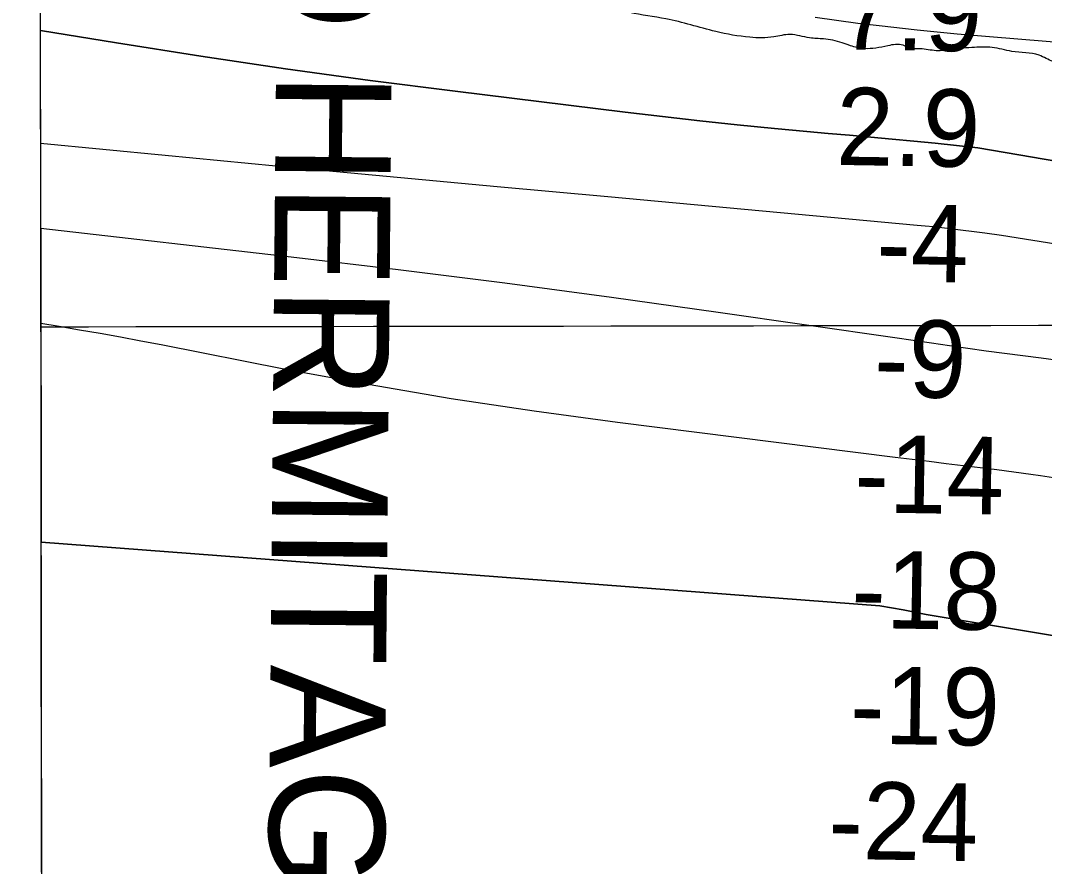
# Model space of a CAD drawing. Extents: x 3329297 to 3367176, y 649250 to 674653.
# Drawn here: x 3333403 to 3334289, y 660227 to 660958 of the extents above; entities that cross this region are included whole.
import ezdxf

# ---------------------------------------------------------------- set-up
doc = ezdxf.new("R2010")
doc.units = 0
for name, color, linetype in [('V-CHAN-NAID', 7, 'Continuous'), ('V-GRID-FRAM', 7, 'Continuous'), ('V-GRID-MAJR', 7, 'Continuous'), ('V-RIVR-EDGE', 7, 'Continuous'), ('V-RIVR-RANG', 7, 'Continuous'), ('V-TOPO-DPTH', 7, 'Continuous'), ('V-TOPO-MINR', 7, 'Continuous'), ('V-TOPO-WATR', 7, 'Continuous')]:
    doc.layers.add(name, color=color, linetype=linetype)

msp = doc.modelspace()

# ---------------------------------------------------------------- linework, layer by layer
at = {"layer": 'V-GRID-FRAM'}
msp.add_lwpolyline([(3333403.497, 672816.281), (3364945.549, 672875.921), (3364987.867, 654691.71), (3333429.946, 654632.039), (3333403.497, 672816.281)], dxfattribs=at)
at = {"layer": 'V-GRID-MAJR'}
msp.add_spline([(3333421.13, 660693.428), (3338679.904, 660701.46), (3343938.678, 660710.256), (3349197.451, 660719.817), (3354456.222, 660730.142), (3359714.992, 660741.233), (3364973.7600000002, 660753.089), (3364973.761, 660753.089)], degree=3, dxfattribs=at)
at = {"layer": 'V-RIVR-EDGE'}
msp.add_spline([(3338937.398556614, 661038.9798826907), (3338922.836359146, 661016.6337518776), (3338913.2879107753, 661010.4401016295), (3338909.5534775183, 661008.7913995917), (3338900.440008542, 661010.8863548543), (3338872.2716634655, 661017.5877519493), (3338863.9820330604, 661017.6082498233), (3338847.3945731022, 661014.3333934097), (3338836.5955059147, 661005.2414472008), (3338822.87969468, 660989.9394524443), (3338803.3590923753, 660973.8228431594), (3338792.145543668, 660964.7319218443), (3338778.457404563, 660960.6209281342), (3338766.4374404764, 660960.6506500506), (3338750.670744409, 660954.0578916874), (3338739.877826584, 660947.4528346), (3338731.1439927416, 660935.4543932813), (3338722.8154163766, 660919.7245933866), (3338710.758556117, 660904.8329805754), (3338699.5429576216, 660894.91309622), (3338689.159396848, 660886.2346066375), (3338668.4199474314, 660880.0686285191), (3338645.5978414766, 660869.762959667), (3338618.61452202, 660852.8358354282), (3338593.279904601, 660832.1742779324), (3338577.0946274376, 660823.924618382), (3338559.2524490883, 660816.0935399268), (3338550.1348805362, 660816.5305691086), (3338538.9469541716, 660817.8016857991), (3338524.0461173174, 660826.1282123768), (3338507.906960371, 660836.5302212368), (3338499.6306535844, 660841.9389788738), (3338492.6111149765, 660852.7329215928), (3338476.8915640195, 660865.2063131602), (3338462.809441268, 660869.3859747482), (3338450.374995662, 660869.416721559), (3338418.4609434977, 660869.9101198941), (3338390.2649262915, 660865.4205159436), (3338365.786944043, 660855.9479097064), (3338351.2677921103, 660851.010002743), (3338337.587852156, 660850.2148611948), (3338306.0964806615, 660854.0230867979), (3338289.5213194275, 660855.7220086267), (3338264.2461458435, 660859.1003793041), (3338251.4013182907, 660860.79007709), (3338243.526169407, 660860.8095500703), (3338233.9879699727, 660858.7607150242), (3338222.78671999, 660854.6435719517), (3338211.5752210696, 660846.381613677), (3338201.1783366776, 660832.314864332), (3338189.927891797, 660808.3026082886), (3338183.261341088, 660794.2266349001), (3338178.666173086, 660779.7310555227), (3338170.7705263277, 660771.4608980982), (3338158.317632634, 660764.0309775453), (3338133.0158118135, 660756.632828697), (3338097.3509280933, 660748.8458206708), (3338043.0333510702, 660740.6904513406), (3337961.7744752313, 660732.6017001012), (3337939.4016971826, 660736.3873780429), (3337925.7412302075, 660743.4673853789), (3337919.956937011, 660750.9424012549), (3337915.424287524, 660761.7301946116), (3337898.1175281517, 660802.8069106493), (3337891.911579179, 660807.3815807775), (3337869.5377762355, 660810.7527771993), (3337845.49989785, 660811.6411840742), (3337821.0444632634, 660811.2871712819), (3337801.5587073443, 660809.2629336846), (3337782.0637273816, 660803.5083624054), (3337764.216424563, 660793.604876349), (3337739.713844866, 660774.1847136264), (3337721.0140064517, 660754.7502023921), (3337697.738473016, 660728.6952606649), (3337679.4746388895, 660717.963836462), (3337644.2119379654, 660705.2020252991), (3337603.984682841, 660696.182846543), (3337565.4245778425, 660690.8899018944), (3337510.301610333, 660692.2696573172), (3337469.272039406, 660694.0290478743), (3337430.314876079, 660695.7833139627), (3337388.874923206, 660699.2016554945), (3337358.619822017, 660700.105435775), (3337304.319668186, 660698.996252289), (3337262.866391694, 660697.026334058), (3337234.678573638, 660695.8525822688), (3337203.591434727, 660695.5149677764), (3337186.597692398, 660695.5569884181), (3337167.5233433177, 660692.2882813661), (3337153.831104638, 660686.5193615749), (3337137.251843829, 660686.5603573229), (3337124.4029167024, 660686.5921290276), (3337108.235062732, 660685.3886553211), (3337095.376911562, 660681.690093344), (3337086.671774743, 660681.2971345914), (3337075.483848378, 660682.568251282), (3337053.112095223, 660686.7684107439), (3337038.6083166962, 660688.0477265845), (3337026.9997594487, 660686.8329790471), (3337008.7625725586, 660686.87807437), (3337000.0574357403, 660686.4851156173), (3336990.1139788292, 660688.1676391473), (3336974.372905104, 660691.9369187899), (3336966.9173622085, 660694.0277744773), (3336960.7001394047, 660694.0431478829), (3336948.27184316, 660696.5607838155), (3336935.0053598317, 660695.350135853), (3336912.630531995, 660698.3068507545), (3336901.038373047, 660703.723807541), (3336890.6753101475, 660703.3349483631), (3336866.220900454, 660703.3954170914), (3336823.121996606, 660706.403376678), (3336801.991638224, 660709.7714984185), (3336787.48580991, 660710.2218512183), (3336751.422842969, 660709.0675724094), (3336727.3849645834, 660709.9559792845), (3336706.2556310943, 660713.7385825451), (3336691.7600517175, 660718.3337505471), (3336674.7652844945, 660717.9612896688), (3336645.3247978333, 660713.0602788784), (3336625.8451912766, 660713.5229304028), (3336606.791340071, 660718.5438537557), (3336592.2875615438, 660719.823169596), (3336570.7345224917, 660719.8764640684), (3336558.7135335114, 660719.4917044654), (3336550.4300524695, 660721.9990914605), (3336541.7310650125, 660724.0930218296), (3336533.855916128, 660724.1124948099), (3336524.320791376, 660723.3071043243), (3336504.8329856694, 660720.4539036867), (3336490.319983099, 660718.0028858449), (3336479.957945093, 660718.0285081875), (3336467.5388728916, 660724.2764778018), (3336461.3257496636, 660725.9497772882), (3336442.6740812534, 660725.9958975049), (3336394.1848678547, 660728.1882176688), (3336368.0735569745, 660728.667267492), (3336351.091088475, 660733.2685848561), (3336341.561088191, 660734.5356019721), (3336328.715235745, 660735.8108182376), (3336318.763579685, 660734.1774896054), (3336309.647036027, 660735.0290003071), (3336293.9069871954, 660739.2127614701), (3336278.992826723, 660742.1510282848), (3336257.4459370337, 660744.6912118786), (3336234.235996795, 660745.163087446), (3336223.043970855, 660744.7762780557), (3336216.4143163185, 660745.6216393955), (3336202.3291188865, 660748.557856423), (3336192.385661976, 660750.2403799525), (3336179.949166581, 660749.442163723), (3336160.0489291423, 660747.4189510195), (3336130.200110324, 660745.005854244), (3336105.332244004, 660745.4818293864), (3336089.995402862, 660745.1052689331), (3336064.288324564, 660741.4384786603), (3336035.687049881, 660740.6802332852), (3335999.6271576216, 660740.7693990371), (3335970.198969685, 660740.8421664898), (3335955.2817345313, 660742.5369887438), (3335944.925845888, 660745.0495002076), (3335934.1524010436, 660746.3195920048), (3335925.4513637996, 660747.584559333), (3335914.2583129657, 660746.7832684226), (3335899.3349284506, 660745.9912015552), (3335888.1429025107, 660745.604392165), (3335877.366382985, 660745.631039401), (3335864.110148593, 660748.5652066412), (3335849.6155941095, 660753.5748561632), (3335840.091743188, 660757.3287624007), (3335830.9731497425, 660757.351310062), (3335803.1987883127, 660755.7620518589), (3335783.725331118, 660758.7115925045), (3335762.6041967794, 660765.810047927), (3335750.183074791, 660771.2290545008), (3335741.4810126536, 660772.0795403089), (3335717.0235282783, 660770.8965644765), (3335708.319416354, 660770.9180872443), (3335701.27323051, 660770.935510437), (3335686.7838004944, 660778.0175675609), (3335676.4289367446, 660780.9445605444), (3335666.485479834, 660782.6270840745), (3335656.123441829, 660782.6527064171), (3335636.230378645, 660783.5308643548), (3335599.769328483, 660789.0093147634), (3335569.527550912, 660795.3013548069), (3335552.129575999, 660799.4892155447), (3335542.1850941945, 660800.7572575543), (3335524.769696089, 660797.8989324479), (3335511.0825818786, 660794.2024202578), (3335501.9639884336, 660794.2249679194), (3335481.2470866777, 660797.177583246), (3335458.453677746, 660798.47739696), (3335422.8215906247, 660803.9537975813), (3335384.2860830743, 660808.6084094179), (3335357.7766889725, 660815.7201884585), (3335335.3987864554, 660817.4334587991), (3335314.6880340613, 660822.8729632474), (3335304.7404775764, 660822.8975606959), (3335277.3836723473, 660822.5507221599), (3335247.549202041, 660825.940366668), (3335233.878486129, 660828.8755588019), (3335221.026484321, 660827.6638859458), (3335203.625434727, 660830.6083021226), (3335183.743645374, 660836.0457567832), (3335171.31534913, 660838.5633927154), (3335154.737113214, 660839.018869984), (3335125.2966265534, 660834.1178591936), (3335103.735388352, 660830.8553015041), (3335075.1402630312, 660832.5839452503), (3335059.384840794, 660830.5504836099), (3335036.1718258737, 660829.7789146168), (3335026.228368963, 660831.4614381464), (3335016.7004184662, 660833.5574183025), (3334988.130915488, 660845.6481000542), (3334968.2460514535, 660849.8421101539), (3334947.1064690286, 660849.4798982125), (3334935.092654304, 660851.9965092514), (3334919.773236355, 660858.6661346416), (3334910.6618171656, 660861.590052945), (3334896.5776446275, 660864.9407514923), (3334875.443186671, 660866.6509471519), (3334846.8429368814, 660866.3071832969), (3334814.088647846, 660862.243334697), (3334799.57667017, 660860.2067983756), (3334786.3122366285, 660859.8251134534), (3334763.9394585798, 660863.6107913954), (3334750.6760499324, 660863.6435879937), (3334729.9529988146, 660864.109314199), (3334716.282282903, 660867.0445063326), (3334687.694331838, 660871.6745207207), (3334669.46329431, 660874.2065051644), (3334645.8491214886, 660878.8242208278), (3334635.4901581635, 660880.0932877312), (3334625.5446514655, 660880.9468482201), (3334596.949526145, 660882.6754919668), (3334567.1037820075, 660881.5058397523), (3334557.5717319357, 660881.9438938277), (3334545.9723987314, 660884.4594799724), (3334521.960142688, 660895.7099248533), (3334508.2955761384, 660901.1320061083), (3334490.067613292, 660904.907435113), (3334462.7077333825, 660903.3171520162), (3334451.5157074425, 660902.9303426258), (3334433.69505186, 660903.8033760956), (3334404.697743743, 660910.5068229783), (3334381.0886953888, 660917.1969462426), (3334364.9331401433, 660920.9672507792), (3334352.917275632, 660922.6548987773), (3334336.75454613, 660923.5238326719), (3334316.437777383, 660920.6726818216), (3334296.5477888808, 660922.7942843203), (3334284.541148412, 660928.2122660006), (3334260.9239009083, 660931.5865371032), (3334243.938357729, 660934.9444099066), (3334228.60254148, 660934.9823309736), (3334209.532291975, 660933.3715500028), (3334195.436845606, 660932.162951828), (3334181.763055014, 660933.854699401), (3334171.4030667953, 660934.709284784), (3334166.848894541, 660936.7929662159), (3334153.5844610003, 660936.4112812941), (3334133.268717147, 660933.9746119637), (3334121.2549024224, 660936.4912230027), (3334114.214865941, 660938.9955353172), (3334098.0582858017, 660942.3513583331), (3334086.040371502, 660943.2100432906), (3334069.0538034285, 660946.1534345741), (3334054.956307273, 660944.1158733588), (3334034.2312063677, 660943.752636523), (3334004.815317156, 660948.7991822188), (3333961.735886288, 660959.6822906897), (3333930.2486143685, 660965.1484423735), (3333912.4402575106, 660970.995254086), (3333902.508074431, 660977.2370743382), (3333891.3344965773, 660984.3109323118), (3333867.3160911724, 660993.0744880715), (3333818.846350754, 661003.1419571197), (3333763.753105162, 661016.5416766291), (3333734.3484897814, 661026.147519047), (3333691.6855902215, 661037.8585656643), (3333658.539367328, 661042.914335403), (3333635.331476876, 661044.215174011), (3333621.6494871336, 661042.591069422), (3333588.8951980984, 661038.5272208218), (3333566.0946149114, 661036.9256638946), (3333542.057761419, 661038.2285522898), (3333498.9629571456, 661042.8944379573), (3333465.8218587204, 661050.0226152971), (3333420.687729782, 661060.1318435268)], degree=3, dxfattribs=at)
at = {"layer": 'V-TOPO-DPTH'}
for points in [[(3333420.7571917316, 660949.537327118), (3333420.2322007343, 661310.5858536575), (3334174.9515941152, 661219.3674402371), (3334201.3461160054, 661217.8013555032), (3334227.718008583, 661215.891724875), (3334254.07481495, 661213.7530636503), (3334365.781410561, 661203.9563851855), (3334447.9971645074, 661196.9625367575), (3334530.2355421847, 661190.2553267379), (3334612.507855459, 661183.9780743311), (3334694.8027924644, 661177.9874603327), (3334946.3126311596, 661160.339640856), (3334980.935043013, 661157.9370131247), (3335015.5598534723, 661155.5698712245), (3335050.188261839, 661153.2559580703), (3335084.819068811, 661150.977530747), (3335135.0050754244, 661147.7144354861), (3335153.9780520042, 661146.0704831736), (3335172.876844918, 661143.8865817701), (3335191.664362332, 661140.8927567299), (3335881.694836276, 661081.3381718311)], [(3334305.231955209, 660663.802301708), (3334286.2607959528, 660666.1668605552), (3334270.4152278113, 660668.188863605), (3334254.577954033, 660670.2725169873), (3334238.7531217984, 660672.4486458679), (3334222.936583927, 660674.6864250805), (3334207.1263373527, 660676.9709301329), (3334191.316184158, 660679.2560811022), (3334175.506171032, 660681.5422009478), (3334159.696251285, 660683.8289667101), (3334007.009052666, 660705.9186027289), (3333914.8017526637, 660718.8344004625), (3333822.5226648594, 660731.1952752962), (3333730.1358953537, 660742.7237657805), (3333637.677338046, 660753.6973333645), (3333421.0060772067, 660778.4233449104), (3333420.7571917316, 660949.537327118)], [(3333420.7571917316, 660949.537327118), (3333486.5227971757, 660938.8513731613), (3333559.613168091, 660927.4119864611), (3333632.784676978, 660916.5415464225), (3333706.077892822, 660906.5245263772), (3333779.4522466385, 660897.0764529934), (3333926.6042167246, 660878.9994112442), (3333958.8672667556, 660875.1759435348), (3333991.1502722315, 660871.536554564), (3334023.4632108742, 660868.1732837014), (3334055.796104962, 660864.9940915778), (3334083.4859104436, 660862.3908984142), (3334101.990870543, 660860.6736092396), (3334120.498496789, 660858.9859516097), (3334139.0101222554, 660857.3427412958), (3334157.524413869, 660855.7291625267), (3334176.0319410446, 660854.0515695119), (3334194.5277851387, 660852.2590153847), (3334213.006104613, 660850.2940195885), (3334231.4727410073, 660848.2140626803), (3334938.5908290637, 660727.3377517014)], [(3334938.5908290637, 660727.3377517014), (3334231.4727410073, 660848.2140626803), (3334213.006104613, 660850.2940195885), (3334194.5277851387, 660852.2590153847), (3334176.0319410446, 660854.0515695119), (3334157.524413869, 660855.7291625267), (3334139.0101222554, 660857.3427412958), (3334120.498496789, 660858.9859516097), (3334101.990870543, 660860.6736092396), (3334083.4859104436, 660862.3908984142), (3334055.796104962, 660864.9940915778), (3334023.4632108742, 660868.1732837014), (3333991.1502722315, 660871.536554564), (3333958.8672667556, 660875.1759435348), (3333926.6042167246, 660878.9994112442), (3333779.4522466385, 660897.0764529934), (3333706.077892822, 660906.5245263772), (3333632.784676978, 660916.5415464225), (3333559.613168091, 660927.4119864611), (3333486.5227971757, 660938.8513731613), (3333420.7571917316, 660949.537327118)], [(3334305.231955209, 660663.802301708), (3334286.2607959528, 660666.1668605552), (3334270.4152278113, 660668.188863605), (3334254.577954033, 660670.2725169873), (3334238.7531217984, 660672.4486458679), (3334222.936583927, 660674.6864250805), (3334207.1263373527, 660676.9709301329), (3334191.316184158, 660679.2560811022), (3334175.506171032, 660681.5422009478), (3334159.696251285, 660683.8289667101), (3334007.009052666, 660705.9186027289), (3333914.8017526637, 660718.8344004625), (3333822.5226648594, 660731.1952752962), (3333730.1358953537, 660742.7237657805), (3333637.677338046, 660753.6973333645), (3333421.0060772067, 660778.4233449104), (3333421.400461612, 660507.2757981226)], [(3333421.400461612, 660507.2757981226), (3334146.8788188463, 660452.1027479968), (3334166.8599445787, 660448.6348982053), (3334186.7631152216, 660444.7919525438), (3334840.8344151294, 660335.9010853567), (3334870.6802167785, 660332.8216870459), (3334900.5556525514, 660330.0444748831), (3334930.450844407, 660327.4687201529), (3334973.988580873, 660323.9393762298), (3334982.131329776, 660323.3017483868), (3334990.2762181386, 660322.6938865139), (3334998.4243156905, 660322.1306735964), (3335006.574552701, 660321.5972266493), (3335018.541568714, 660320.8468940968), (3335022.878635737, 660320.5816899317), (3335027.216501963, 660320.3298959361), (3335307.8266306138, 660304.4769204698)], [(3333421.815487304, 660221.9369340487), (3333421.400461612, 660507.2757981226), (3334146.8788188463, 660452.1027479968), (3334166.8599445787, 660448.6348982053), (3334186.7631152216, 660444.7919525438), (3334840.8344151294, 660335.9010853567), (3334870.6802167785, 660332.8216870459), (3334900.5556525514, 660330.0444748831), (3334930.450844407, 660327.4687201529), (3334973.988580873, 660323.9393762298), (3334982.131329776, 660323.3017483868), (3334990.2762181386, 660322.6938865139), (3334998.4243156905, 660322.1306735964), (3335006.574552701, 660321.5972266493), (3335018.541568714, 660320.8468940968), (3335022.878635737, 660320.5816899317), (3335027.216501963, 660320.3298959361), (3335307.8266306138, 660304.4769204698)]]:
    msp.add_lwpolyline(points, dxfattribs=at)
at = {"layer": 'V-TOPO-MINR'}
for points in [[(3334584.504518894, 660915.9610571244), (3334213.777308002, 660946.580138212), (3334205.0594830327, 660947.3376411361), (3334196.3464630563, 660948.1447131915), (3334187.640650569, 660949.0261389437), (3334178.939643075, 660949.9571338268), (3334146.3050453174, 660953.5899537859), (3334127.8105384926, 660955.7987722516), (3334109.3432877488, 660958.2044991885), (3334090.9169211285, 660960.9055888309)], [(3335327.2773639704, 660643.2043215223), (3335276.072527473, 660646.793501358), (3335224.8569707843, 660650.216167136), (3335173.625333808, 660653.3890618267), (3335122.3829766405, 660656.3954424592), (3335082.527256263, 660658.636279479), (3335051.2200949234, 660660.595834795), (3335019.933427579, 660662.8199389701), (3334988.6775012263, 660665.4408664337), (3334957.442068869, 660668.3263427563), (3334817.30040209, 660682.1697376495), (3334251.948581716, 660772.4479585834), (3334237.469597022, 660774.4027181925), (3334207.3850033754, 660778.0988282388), (3334200.287613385, 660778.9374247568), (3334193.1855165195, 660779.7321161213), (3334186.0763593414, 660780.4609497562), (3334178.9624952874, 660781.1458782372), (3333911.387114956, 660805.6572753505), (3333815.700439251, 660814.480898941), (3333720.0209664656, 660823.3814497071), (3333624.3522980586, 660832.3973912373), (3333528.69083257, 660841.4902599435), (3333420.8993482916, 660851.8017119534)], [(3334305.231955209, 660663.802301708), (3334286.2607959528, 660666.1668605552), (3334270.4152278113, 660668.188863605), (3334254.577954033, 660670.2725169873), (3334238.7531217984, 660672.4486458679), (3334222.936583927, 660674.6864250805), (3334207.1263373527, 660676.9709301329), (3334191.316184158, 660679.2560811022), (3334175.506171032, 660681.5422009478), (3334159.696251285, 660683.8289667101), (3334007.009052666, 660705.9186027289), (3333914.8017526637, 660718.8344004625), (3333822.5226648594, 660731.1952752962), (3333730.1358953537, 660742.7237657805), (3333637.677338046, 660753.6973333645), (3333421.0060772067, 660778.4233449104)], [(3334304.4915753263, 660561.6728409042), (3334285.699171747, 660564.4134254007), (3334277.352273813, 660565.6079559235), (3334262.7187507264, 660567.6480947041), (3334248.0759708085, 660569.6174667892), (3334233.4193056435, 660571.4806888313), (3334218.7533836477, 660573.273144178), (3334204.0823303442, 660575.0273755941), (3334189.413693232, 660576.8014168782), (3334174.748680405, 660578.6051729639), (3334160.0860837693, 660580.4287389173), (3333919.936270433, 660610.5428886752), (3333847.869253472, 660620.3366616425), (3333775.9608422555, 660631.1185644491), (3333704.290339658, 660643.3826620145), (3333632.778442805, 660656.6348894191), (3333525.1819682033, 660677.7253998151), (3333507.5753116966, 660681.1082917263), (3333489.9525657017, 660684.4033161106), (3333472.3056854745, 660687.5665392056), (3333454.64271576, 660690.6418947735), (3333436.9573491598, 660693.5858070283), (3333421.1257570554, 660696.1409400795)], [(3335307.8266306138, 660304.4769204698), (3335027.216501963, 660320.3298959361), (3335022.878635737, 660320.5816899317), (3335018.541568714, 660320.8468940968), (3335006.574552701, 660321.5972266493), (3334998.4243156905, 660322.1306735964), (3334990.2762181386, 660322.6938865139), (3334982.131329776, 660323.3017483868), (3334973.988580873, 660323.9393762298), (3334930.450844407, 660327.4687201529), (3334900.5556525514, 660330.0444748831), (3334870.6802167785, 660332.8216870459), (3334840.8344151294, 660335.9010853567), (3334186.7631152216, 660444.7919525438), (3334166.8599445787, 660448.6348982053), (3334146.8788188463, 660452.1027479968), (3333421.400461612, 660507.2757981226)]]:
    msp.add_lwpolyline(points, dxfattribs=at)
at = {"layer": 'V-TOPO-WATR'}
msp.add_lwpolyline([(3334938.5908290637, 660727.3377517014), (3334231.4727410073, 660848.2140626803), (3334213.006104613, 660850.2940195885), (3334194.5277851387, 660852.2590153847), (3334176.0319410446, 660854.0515695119), (3334157.524413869, 660855.7291625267), (3334139.0101222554, 660857.3427412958), (3334120.498496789, 660858.9859516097), (3334101.990870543, 660860.6736092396), (3334083.4859104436, 660862.3908984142), (3334055.796104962, 660864.9940915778), (3334023.4632108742, 660868.1732837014), (3333991.1502722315, 660871.536554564), (3333958.8672667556, 660875.1759435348), (3333926.6042167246, 660878.9994112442), (3333779.4522466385, 660897.0764529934), (3333706.077892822, 660906.5245263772), (3333632.784676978, 660916.5415464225), (3333559.613168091, 660927.4119864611), (3333486.5227971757, 660938.8513731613), (3333420.7571917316, 660949.537327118)], dxfattribs=at)

# ---------------------------------------------------------------- texts
at = {"layer": 'V-CHAN-NAID'}
msp.add_text('OLD HERMITAGE RANGE FRONT (213.4)', height=100.00000200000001, rotation=269.4743653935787, dxfattribs=at).set_placement((3333627.369626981, 661225.9856463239))
at = {"layer": 'V-RIVR-RANG'}
for s, height, p in [('7.9', 66.99999999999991, (3334110.402364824, 660933.4127621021)), ('2.9', 66.99999999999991, (3334108.535364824, 660833.4297621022)), ('-4', 67, (3334143.328910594, 660732.8529675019)), ('-9', 67, (3334141.462910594, 660632.8709675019)), ('-14', 67, (3334124.298704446, 660533.1357379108)), ('-18', 67, (3334121.640469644, 660433.1665536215)), ('-19', 67, (3334120.565704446, 660333.1707379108)), ('-24', 67, (3334101.819028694, 660233.4611397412))]:
    msp.add_text(s, height=height, rotation=359.07205555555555, dxfattribs=at).set_placement(p)

doc.saveas('drawing.dxf')
